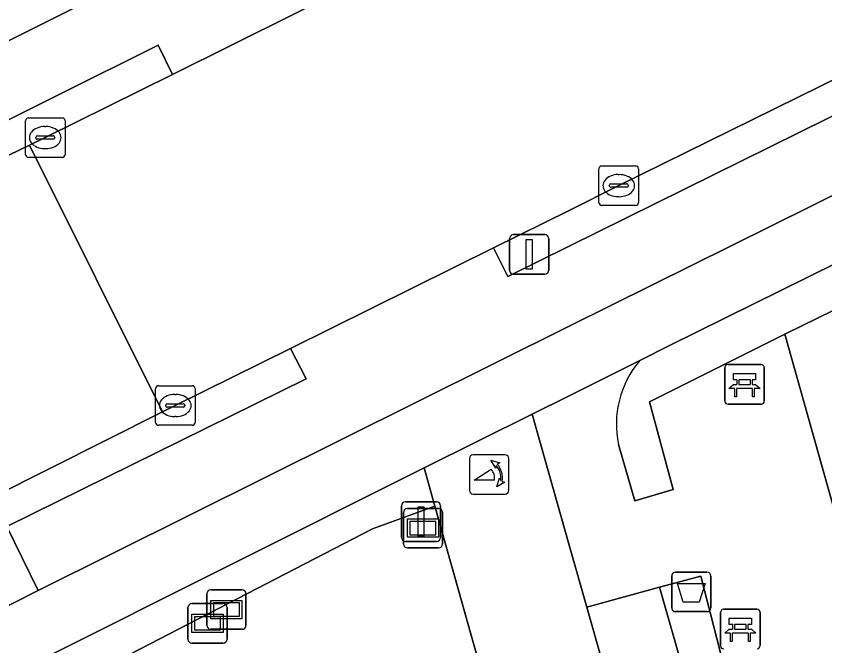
# Model space of a CAD drawing. Extents: x 157320 to 158835, y 386650 to 388491.
# Drawn here: x 157486.01 to 157506.46, y 387588.83 to 387604.77 of the extents above; entities that cross this region are included whole.
import ezdxf

# ---------------------------------------------------------------- set-up
doc = ezdxf.new("R2010")
doc.units = 0
for name, color, linetype in [('IMGEO_Afvalbak', 7, 'Continuous'), ('IMGEO_Bank', 7, 'Continuous'), ('IMGEO_Berm_open', 7, 'Continuous'), ('IMGEO_Fietspad_gesloten', 7, 'Continuous'), ('IMGEO_Fietspad_open', 7, 'Continuous'), ('IMGEO_Groenvoorziening', 7, 'Continuous'), ('IMGEO_Haag', 7, 'Continuous'), ('IMGEO_Hek', 7, 'Continuous'), ('IMGEO_Informatiebord', 7, 'Continuous'), ('IMGEO_Kolk', 7, 'Continuous'), ('IMGEO_Lichtmast', 7, 'Continuous'), ('IMGEO_Poller', 7, 'Continuous'), ('IMGEO_Rijbaan_lokaal_open', 7, 'Continuous'), ('IMGEO_Verkeersbordpaal', 7, 'Continuous'), ('IMGEO_Voetpad_halfverhard', 7, 'Continuous'), ('IMGEO_Voetpad_open', 7, 'Continuous'), ('IMGEO_Wegwijzer', 7, 'Continuous')]:
    doc.layers.add(name, color=color, linetype=linetype)

msp = doc.modelspace()

# ---------------------------------------------------------------- linework, layer by layer
at = {"layer": 'IMGEO_Afvalbak'}
for p, q in [((157502.589, 387589.796), (157502.589, 387590.596)), ((157502.589, 387590.596), (157502.589, 387589.796)), ((157502.689, 387590.696), (157503.479, 387590.696)), ((157503.479, 387590.696), (157502.689, 387590.696)), ((157503.579, 387590.596), (157503.579, 387589.796)), ((157503.579, 387589.796), (157503.579, 387590.596)), ((157503.479, 387589.696), (157502.689, 387589.696)), ((157502.689, 387589.696), (157503.479, 387589.696))]:
    msp.add_line(p, q, dxfattribs=at)
msp.add_lwpolyline([(157502.732, 387590.41), (157503.436, 387590.41), (157503.287, 387589.94), (157502.881, 387589.94), (157502.732, 387590.41)], dxfattribs=at)
for centre, start, end in [((157502.689, 387590.596), 90, 180), ((157502.689, 387590.596), 90, 180), ((157503.479, 387590.596), 0, 90), ((157503.479, 387590.596), 360, 90), ((157502.689, 387589.796), 180, 270), ((157502.689, 387589.796), 180, 270), ((157503.479, 387589.796), 270, 0), ((157503.479, 387589.796), 270, 0)]:
    msp.add_arc(centre, 0.1, start, end, dxfattribs=at)
at = {"layer": 'IMGEO_Bank'}
for p, q in [((157504.007, 387595.948), (157504.848, 387595.948)), ((157504.848, 387595.948), (157504.007, 387595.948)), ((157504.932, 387595.873), (157504.932, 387595.032)), ((157504.932, 387595.032), (157504.932, 387595.873)), ((157503.932, 387595.023), (157503.932, 387595.864)), ((157503.932, 387595.864), (157503.932, 387595.023)), ((157504.241, 387595.454), (157504.241, 387595.56)), ((157504.285, 387595.56), (157504.285, 387595.454)), ((157504.573, 387595.566), (157504.291, 387595.566)), ((157504.579, 387595.454), (157504.579, 387595.56)), ((157504.623, 387595.56), (157504.623, 387595.454)), ((157504.629, 387595.346), (157504.236, 387595.346)), ((157504.291, 387595.448), (157504.573, 387595.448)), ((157504.857, 387594.948), (157504.016, 387594.948)), ((157504.016, 387594.948), (157504.857, 387594.948)), ((157503.9, 387589.756), (157504.741, 387589.756)), ((157504.741, 387589.756), (157503.9, 387589.756)), ((157503.825, 387588.831), (157503.825, 387589.672)), ((157503.825, 387589.672), (157503.825, 387588.831)), ((157504.825, 387589.681), (157504.825, 387588.84)), ((157504.825, 387588.84), (157504.825, 387589.681)), ((157504.134, 387589.262), (157504.134, 387589.368)), ((157504.178, 387589.368), (157504.178, 387589.262)), ((157504.466, 387589.374), (157504.184, 387589.374)), ((157504.472, 387589.262), (157504.472, 387589.368)), ((157504.516, 387589.368), (157504.516, 387589.262)), ((157504.522, 387589.154), (157504.129, 387589.154)), ((157504.184, 387589.256), (157504.466, 387589.256))]:
    msp.add_line(p, q, dxfattribs=at)
for points in [[(157504.235, 387595.566), (157504.149, 387595.566), (157504.149, 387595.727), (157504.712, 387595.727), (157504.712, 387595.566), (157504.629, 387595.566)], [(157504.179, 387595.346), (157504.037, 387595.346), (157504.149, 387595.448), (157504.235, 387595.448)], [(157504.229, 387595.339), (157504.229, 387595.132), (157504.186, 387595.132), (157504.186, 387595.339)], [(157504.629, 387595.448), (157504.712, 387595.448), (157504.824, 387595.346), (157504.685, 387595.346)], [(157504.679, 387595.339), (157504.679, 387595.132), (157504.635, 387595.132), (157504.635, 387595.339)], [(157504.128, 387589.374), (157504.042, 387589.374), (157504.042, 387589.535), (157504.605, 387589.535), (157504.605, 387589.374), (157504.522, 387589.374)], [(157504.072, 387589.154), (157503.93, 387589.154), (157504.042, 387589.256), (157504.128, 387589.256)], [(157504.122, 387589.147), (157504.122, 387588.94), (157504.079, 387588.94), (157504.079, 387589.147)], [(157504.522, 387589.256), (157504.605, 387589.256), (157504.717, 387589.154), (157504.578, 387589.154)], [(157504.572, 387589.147), (157504.572, 387588.94), (157504.528, 387588.94), (157504.528, 387589.147)]]:
    msp.add_lwpolyline(points, dxfattribs=at)
for centre, radius, start, end in [((157504.01, 387595.87), 0.0779, 92.4484, 184.2845), ((157504.01, 387595.87), 0.0779, 92.4484, 184.2845), ((157504.854, 387595.87), 0.0779, 2.4484, 94.2845), ((157504.854, 387595.87), 0.0779, 2.4484, 94.2845), ((157504.234, 387595.559), 0.00671, 2.8957, 87.1043), ((157504.291, 387595.559), 0.00671, 92.8957, 177.1043), ((157504.573, 387595.559), 0.00671, 2.8957, 87.1043), ((157504.63, 387595.559), 0.00671, 92.8957, 177.1043), ((157504.179, 387595.339), 0.00671, 2.8957, 87.1043), ((157504.236, 387595.339), 0.00671, 92.8957, 177.1043), ((157504.234, 387595.455), 0.00671, 272.8957, 357.1043), ((157504.291, 387595.455), 0.00671, 182.8957, 267.1043), ((157504.573, 387595.455), 0.00671, 272.8957, 357.1043), ((157504.63, 387595.455), 0.00671, 182.8957, 267.1043), ((157504.628, 387595.339), 0.00671, 2.8957, 87.1043), ((157504.685, 387595.339), 0.00671, 92.8957, 177.1043), ((157504.01, 387595.026), 0.0779, 182.4484, 274.2845), ((157504.01, 387595.026), 0.0779, 182.4484, 274.2845), ((157504.854, 387595.026), 0.0779, 272.4484, 4.2845), ((157504.854, 387595.026), 0.0779, 272.4484, 4.2845), ((157503.903, 387589.678), 0.0779, 92.4484, 184.2845), ((157503.903, 387589.678), 0.0779, 92.4484, 184.2845), ((157504.747, 387589.678), 0.0779, 2.4484, 94.2845), ((157504.747, 387589.678), 0.0779, 2.4484, 94.2845), ((157504.127, 387589.367), 0.00671, 2.8957, 87.1043), ((157504.184, 387589.367), 0.00671, 92.8957, 177.1043), ((157504.466, 387589.367), 0.00671, 2.8957, 87.1043), ((157504.523, 387589.367), 0.00671, 92.8957, 177.1043), ((157504.072, 387589.147), 0.00671, 2.8957, 87.1043), ((157504.129, 387589.147), 0.00671, 92.8957, 177.1043), ((157504.127, 387589.263), 0.00671, 272.8957, 357.1043), ((157504.184, 387589.263), 0.00671, 182.8957, 267.1043), ((157504.466, 387589.263), 0.00671, 272.8957, 357.1043), ((157504.523, 387589.263), 0.00671, 182.8957, 267.1043), ((157504.521, 387589.147), 0.00671, 2.8957, 87.1043), ((157504.578, 387589.147), 0.00671, 92.8957, 177.1043), ((157503.903, 387588.834), 0.0779, 182.4484, 274.2845), ((157503.903, 387588.834), 0.0779, 182.4484, 274.2845), ((157504.747, 387588.834), 0.0779, 272.4484, 4.2845), ((157504.747, 387588.834), 0.0779, 272.4484, 4.2845)]:
    msp.add_arc(centre, radius, start, end, dxfattribs=at)
at = {"layer": 'IMGEO_Berm_open'}
msp.add_lwpolyline([(157529.042, 387614.221), (157521.536, 387610.5), (157512.562, 387606.067), (157501.251, 387600.479), (157500, 387599.852), (157498.085, 387598.904), (157498.446, 387598.178), (157500, 387598.947), (157513.079, 387605.421), (157521.688, 387609.683), (157550.724, 387624.167)], dxfattribs=at)
for points in [[(157486.746, 387601.692), (157489.962, 387603.288), (157489.602, 387604.03), (157482.017, 387600.249), (157482.357, 387599.577), (157486.348, 387601.503)], [(157493.349, 387595.59), (157492.946, 387596.358), (157490.03, 387594.914), (157489.715, 387594.756), (157485.409, 387592.596), (157485.73, 387591.943), (157485.776, 387591.849)]]:
    msp.add_lwpolyline(points, close=True, dxfattribs=at)
at = {"layer": 'IMGEO_Fietspad_gesloten'}
msp.add_lwpolyline([(157516.971, 387532.064), (157508.785, 387560.294), (157500.443, 387589.806), (157500, 387591.375), (157499.062, 387594.694), (157496.326, 387593.332), (157496.599, 387592.363), (157500, 387580.292), (157505.895, 387559.368), (157514.185, 387530.857)], dxfattribs=at)
at = {"layer": 'IMGEO_Fietspad_open'}
for points in [[(157562.729, 387628.115), (157560.959, 387629.234), (157550.724, 387624.167), (157521.688, 387609.683), (157513.079, 387605.421), (157500, 387598.947), (157498.446, 387598.178), (157498.085, 387598.904), (157492.946, 387596.358), (157493.349, 387595.59), (157485.776, 387591.849), (157486.565, 387590.235), (157500, 387596.925), (157501.066, 387597.456), (157514.23, 387603.984), (157522.473, 387608.072), (157552.115, 387622.822)], [(157482.017, 387600.249), (157489.602, 387604.03), (157489.962, 387603.288), (157494.546, 387605.58), (157494.158, 387606.329), (157497.671, 387608.063), (157496.875, 387609.683), (157493.609, 387608.049), (157481.236, 387601.856)]]:
    msp.add_lwpolyline(points, close=True, dxfattribs=at)
msp.add_lwpolyline([(157485.085, 387589.499), (157485.209, 387589.551), (157486.565, 387590.235), (157485.776, 387591.849), (157485.061, 387591.554), (157484.62, 387591.412), (157483.943, 387591.204)], dxfattribs=at)
at = {"layer": 'IMGEO_Groenvoorziening'}
for points in [[(157501.241, 387593.925), (157501.657, 387592.501), (157502.624, 387592.787), (157502.03, 387595.002), (157505.447, 387596.715), (157515.932, 387601.859), (157517.52, 387602.638), (157517.241, 387602.962), (157516.796, 387603.48), (157515.247, 387602.714), (157502.531, 387596.428), (157501.782, 387596.049)], [(157515.932, 387601.859), (157505.447, 387596.715), (157507.682, 387588.774), (157504.068, 387587.703), (157518.367, 387537.647)], [(157496.599, 387592.363), (157496.326, 387593.332), (157486.55, 387588.433), (157486.447, 387588.381), (157493.242, 387573.566), (157496.641, 387566.105)], [(157514.185, 387530.857), (157505.895, 387559.368), (157500, 387580.292), (157496.599, 387592.363), (157495.024, 387591.79), (157487.185, 387587.738), (157493.832, 387573.936), (157496.966, 387566.387)], [(157496.966, 387566.387), (157493.832, 387573.936), (157487.185, 387587.738), (157495.024, 387591.79), (157496.599, 387592.363)], [(157504.068, 387587.703), (157503.329, 387590.598), (157502.284, 387590.315), (157517.693, 387536.339), (157518.504, 387532.425), (157518.751, 387531.667), (157519.622, 387529.854)]]:
    msp.add_lwpolyline(points, dxfattribs=at)
msp.add_arc((157503.696, 387594.431), 2.507, 139.7868, 191.6335, dxfattribs=at)
at = {"layer": 'IMGEO_Haag'}
for points in [[(157501.241, 387593.925), (157501.657, 387592.501), (157502.624, 387592.787), (157502.03, 387595.002), (157505.447, 387596.715), (157515.932, 387601.859), (157517.52, 387602.638), (157517.241, 387602.962), (157516.796, 387603.48), (157515.247, 387602.714), (157502.531, 387596.428), (157501.782, 387596.049)], [(157487.185, 387587.738), (157495.024, 387591.79), (157496.599, 387592.363), (157496.326, 387593.332), (157486.55, 387588.433), (157486.447, 387588.381), (157493.242, 387573.566), (157496.641, 387566.105)], [(157504.068, 387587.703), (157503.329, 387590.598), (157502.284, 387590.315), (157517.693, 387536.339), (157518.504, 387532.425), (157518.751, 387531.667), (157519.622, 387529.854)]]:
    msp.add_lwpolyline(points, dxfattribs=at)
msp.add_arc((157503.696, 387594.431), 2.507, 139.7868, 191.6335, dxfattribs=at)
at = {"layer": 'IMGEO_Hek'}
msp.add_lwpolyline([(157505.447, 387596.715), (157515.932, 387601.859)], dxfattribs=at)
at = {"layer": 'IMGEO_Informatiebord'}
for p, q in [((157490.833, 387589.349), (157490.833, 387590.149)), ((157490.833, 387590.149), (157490.833, 387589.349)), ((157490.933, 387590.249), (157491.723, 387590.249)), ((157491.723, 387590.249), (157490.933, 387590.249)), ((157491.823, 387590.149), (157491.823, 387589.349)), ((157491.823, 387589.349), (157491.823, 387590.149)), ((157490.354, 387588.999), (157490.354, 387589.799)), ((157490.354, 387589.799), (157490.354, 387588.999)), ((157490.454, 387589.899), (157491.244, 387589.899)), ((157491.244, 387589.899), (157490.454, 387589.899)), ((157491.344, 387589.799), (157491.344, 387588.999)), ((157491.344, 387588.999), (157491.344, 387589.799)), ((157491.723, 387589.249), (157490.933, 387589.249)), ((157490.933, 387589.249), (157491.723, 387589.249)), ((157491.244, 387588.899), (157490.454, 387588.899)), ((157490.454, 387588.899), (157491.244, 387588.899))]:
    msp.add_line(p, q, dxfattribs=at)
for points in [[(157490.934, 387589.981), (157491.722, 387589.981), (157491.722, 387589.517), (157490.934, 387589.517), (157490.934, 387589.981)], [(157490.999, 387589.916), (157490.999, 387589.582), (157491.657, 387589.582), (157491.657, 387589.916), (157490.999, 387589.916)], [(157490.455, 387589.631), (157491.243, 387589.631), (157491.243, 387589.167), (157490.455, 387589.167), (157490.455, 387589.631)], [(157490.52, 387589.566), (157490.52, 387589.232), (157491.178, 387589.232), (157491.178, 387589.566), (157490.52, 387589.566)]]:
    msp.add_lwpolyline(points, dxfattribs=at)
for centre, start, end in [((157490.933, 387590.149), 90, 180), ((157490.933, 387590.149), 90, 180), ((157491.723, 387590.149), 0, 90), ((157491.723, 387590.149), 360, 90), ((157490.454, 387589.799), 90, 180), ((157490.454, 387589.799), 90, 180), ((157491.244, 387589.799), 0, 90), ((157491.244, 387589.799), 360, 90), ((157490.933, 387589.349), 180, 270), ((157490.933, 387589.349), 180, 270), ((157491.723, 387589.349), 270, 0), ((157491.723, 387589.349), 270, 0), ((157490.454, 387588.999), 180, 270), ((157490.454, 387588.999), 180, 270), ((157491.244, 387588.999), 270, 0), ((157491.244, 387588.999), 270, 0)]:
    msp.add_arc(centre, 0.1, start, end, dxfattribs=at)
at = {"layer": 'IMGEO_Kolk'}
for p, q in [((157486.245, 387601.267), (157486.245, 387602.119)), ((157486.32, 387602.193), (157487.172, 387602.193)), ((157487.246, 387602.119), (157487.246, 387601.267)), ((157486.733, 387601.973), (157486.758, 387601.973)), ((157486.504, 387601.687), (157486.504, 387601.699)), ((157486.942, 387601.65), (157486.544, 387601.65)), ((157486.547, 387601.736), (157486.945, 387601.736)), ((157486.988, 387601.699), (157486.988, 387601.687)), ((157486.756, 387601.413), (157486.731, 387601.413)), ((157487.172, 387601.193), (157486.32, 387601.193)), ((157500.75, 387600.052), (157500.75, 387600.904)), ((157500.825, 387600.978), (157501.677, 387600.978)), ((157501.751, 387600.904), (157501.751, 387600.052)), ((157501.238, 387600.758), (157501.263, 387600.758)), ((157501.009, 387600.472), (157501.009, 387600.484)), ((157501.447, 387600.435), (157501.049, 387600.435)), ((157501.052, 387600.521), (157501.45, 387600.521)), ((157501.493, 387600.484), (157501.493, 387600.472)), ((157501.261, 387600.198), (157501.236, 387600.198)), ((157501.677, 387599.978), (157500.825, 387599.978)), ((157489.534, 387594.487), (157489.534, 387595.339)), ((157489.609, 387595.413), (157490.461, 387595.413)), ((157490.535, 387595.339), (157490.535, 387594.487)), ((157490.022, 387595.193), (157490.047, 387595.193)), ((157489.793, 387594.907), (157489.793, 387594.919)), ((157490.231, 387594.87), (157489.833, 387594.87)), ((157489.836, 387594.956), (157490.234, 387594.956)), ((157490.277, 387594.919), (157490.277, 387594.907)), ((157490.045, 387594.633), (157490.02, 387594.633)), ((157490.461, 387594.413), (157489.609, 387594.413))]:
    msp.add_line(p, q, dxfattribs=at)
for points in [[(157486.245, 387601.267), (157486.245, 387602.119)], [(157486.32, 387602.193), (157487.172, 387602.193)], [(157487.246, 387602.119), (157487.246, 387601.267)], [(157487.172, 387601.193), (157486.32, 387601.193)], [(157500.75, 387600.052), (157500.75, 387600.904)], [(157500.825, 387600.978), (157501.677, 387600.978)], [(157501.751, 387600.904), (157501.751, 387600.052)], [(157501.677, 387599.978), (157500.825, 387599.978)], [(157489.534, 387594.487), (157489.534, 387595.339)], [(157489.609, 387595.413), (157490.461, 387595.413)], [(157490.535, 387595.339), (157490.535, 387594.487)], [(157490.461, 387594.413), (157489.609, 387594.413)]]:
    msp.add_lwpolyline(points, dxfattribs=at)
for centre, radius, start, end in [((157486.322, 387602.117), 0.0765, 91.552, 178.448), ((157486.322, 387602.117), 0.0765, 91.552, 178.448), ((157487.17, 387602.117), 0.0765, 1.552, 88.448), ((157487.17, 387602.117), 0.0765, 1.552, 88.448), ((157486.544, 387601.696), 0.0403, 85.8775, 175.7526), ((157486.541, 387601.686), 0.0366, 178.938, 274.7102), ((157486.945, 387601.693), 0.043, 264.8664, 352.4533), ((157486.949, 387601.698), 0.0386, 1.7309, 96.639), ((157486.322, 387601.269), 0.0765, 181.552, 268.448), ((157486.322, 387601.269), 0.0765, 181.552, 268.448), ((157487.17, 387601.269), 0.0765, 271.552, 358.448), ((157487.17, 387601.269), 0.0765, 271.552, 358.448), ((157500.827, 387600.902), 0.0765, 91.552, 178.448), ((157500.827, 387600.902), 0.0765, 91.552, 178.448), ((157501.675, 387600.902), 0.0765, 1.552, 88.448), ((157501.675, 387600.902), 0.0765, 1.552, 88.448), ((157501.049, 387600.481), 0.0403, 85.8775, 175.7526), ((157501.046, 387600.471), 0.0366, 178.938, 274.7102), ((157501.45, 387600.478), 0.043, 264.8664, 352.4533), ((157501.454, 387600.483), 0.0386, 1.7309, 96.639), ((157500.827, 387600.054), 0.0765, 181.552, 268.448), ((157500.827, 387600.054), 0.0765, 181.552, 268.448), ((157501.675, 387600.054), 0.0765, 271.552, 358.448), ((157501.675, 387600.054), 0.0765, 271.552, 358.448), ((157489.611, 387595.337), 0.0765, 91.552, 178.448), ((157489.611, 387595.337), 0.0765, 91.552, 178.448), ((157490.459, 387595.337), 0.0765, 1.552, 88.448), ((157490.459, 387595.337), 0.0765, 1.552, 88.448), ((157489.833, 387594.916), 0.0403, 85.8775, 175.7526), ((157489.83, 387594.906), 0.0366, 178.938, 274.7102), ((157490.234, 387594.913), 0.043, 264.8664, 352.4533), ((157490.238, 387594.918), 0.0386, 1.7309, 96.639), ((157489.611, 387594.489), 0.0765, 181.552, 268.448), ((157489.611, 387594.489), 0.0765, 181.552, 268.448), ((157490.459, 387594.489), 0.0765, 271.552, 358.448), ((157490.459, 387594.489), 0.0765, 271.552, 358.448)]:
    msp.add_arc(centre, radius, start, end, dxfattribs=at)
for centre, major_axis, ratio, start_param, end_param in [((157486.732, 387601.693), (-0.387, 0.002), 0.722429, 4.712389, 7.853982), ((157486.757, 387601.693), (-0.39, 0.002), 0.717154, 1.570796, 4.712389), ((157501.237, 387600.478), (-0.387, 0.002), 0.722429, 4.712389, 7.853982), ((157501.262, 387600.478), (-0.39, 0.002), 0.717154, 1.570796, 4.712389), ((157490.021, 387594.913), (-0.387, 0.002), 0.722429, 4.712389, 7.853982), ((157490.046, 387594.913), (-0.39, 0.002), 0.717154, 1.570796, 4.712389)]:
    msp.add_ellipse(centre, major_axis=major_axis, ratio=ratio, start_param=start_param, end_param=end_param, dxfattribs=at)
at = {"layer": 'IMGEO_Lichtmast'}
for p, q in [((157498.589, 387599.237), (157499.379, 387599.237)), ((157499.379, 387599.237), (157498.589, 387599.237)), ((157498.489, 387598.337), (157498.489, 387599.137)), ((157498.489, 387599.137), (157498.489, 387598.337)), ((157499.479, 387599.137), (157499.479, 387598.337)), ((157499.479, 387598.337), (157499.479, 387599.137)), ((157499.379, 387598.237), (157498.589, 387598.237)), ((157498.589, 387598.237), (157499.379, 387598.237))]:
    msp.add_line(p, q, dxfattribs=at)
msp.add_lwpolyline([(157498.909, 387599.112), (157499.059, 387599.112), (157499.059, 387598.362), (157498.909, 387598.362), (157498.909, 387599.112)], dxfattribs=at)
for centre, start, end in [((157498.589, 387599.137), 90, 180), ((157498.589, 387599.137), 90, 180), ((157499.379, 387599.137), 0, 90), ((157499.379, 387599.137), 360, 90), ((157498.589, 387598.337), 180, 270), ((157498.589, 387598.337), 180, 270), ((157499.379, 387598.337), 270, 0), ((157499.379, 387598.337), 270, 0)]:
    msp.add_arc(centre, 0.1, start, end, dxfattribs=at)
at = {"layer": 'IMGEO_Poller'}
for p, q in [((157498.375, 387593.668), (157497.567, 387593.668)), ((157498.375, 387593.668), (157497.567, 387593.668)), ((157497.473, 387593.573), (157497.473, 387592.766)), ((157497.473, 387593.573), (157497.473, 387592.766)), ((157498.469, 387592.766), (157498.469, 387593.573)), ((157498.469, 387592.766), (157498.469, 387593.573)), ((157497.567, 387592.671), (157498.375, 387592.671)), ((157497.567, 387592.671), (157498.375, 387592.671))]:
    msp.add_line(p, q, dxfattribs=at)
for points in [[(157498.152, 387593.397), (157498.14, 387593.324), (157498.015, 387593.529)], [(157498.015, 387593.529), (157498.246, 387593.463), (157498.175, 387593.431)], [(157498.108, 387593.024), (157497.595, 387593.024), (157498.025, 387593.299)], [(157498.168, 387592.852), (157498.234, 387593.083), (157498.264, 387593.015)], [(157498.3, 387592.988), (157498.372, 387592.977), (157498.168, 387592.852)]]:
    msp.add_lwpolyline(points, dxfattribs=at)
for centre, radius, start, end in [((157497.567, 387593.573), 0.0946, 90, 180), ((157497.567, 387593.573), 0.0946, 90, 180), ((157498.375, 387593.573), 0.0946, 0, 90), ((157498.375, 387593.573), 0.0946, 0, 90), ((157497.794, 387593.084), 0.516, 349.3569, 42.2912), ((157497.78, 387593.074), 0.332, 351.3247, 42.4854), ((157497.794, 387593.084), 0.476, 351.7527, 41.1691), ((157497.567, 387592.766), 0.0946, 180, 270), ((157497.567, 387592.766), 0.0946, 180, 270), ((157498.375, 387592.766), 0.0946, 270, 0), ((157498.375, 387592.766), 0.0946, 270, 0)]:
    msp.add_arc(centre, radius, start, end, dxfattribs=at)
at = {"layer": 'IMGEO_Rijbaan_lokaal_open'}
for points in [[(157523.243, 387619.86), (157521.759, 387619.08), (157517.211, 387616.81), (157507.717, 387612.119), (157506.187, 387611.363), (157500, 387608.298), (157498.034, 387607.324), (157494.546, 387605.58), (157489.962, 387603.288), (157486.746, 387601.692), (157486.348, 387601.503), (157489.715, 387594.756), (157490.03, 387594.914), (157492.946, 387596.358), (157498.085, 387598.904), (157500, 387599.852), (157501.251, 387600.479), (157512.562, 387606.067), (157521.536, 387610.5), (157529.042, 387614.221)], [(157484.465, 387592.13), (157485.409, 387592.596), (157489.715, 387594.756), (157486.348, 387601.503), (157482.357, 387599.577), (157479.422, 387598.161), (157475.734, 387593.15)]]:
    msp.add_lwpolyline(points, dxfattribs=at)
at = {"layer": 'IMGEO_Verkeersbordpaal'}
for p, q in [((157495.854, 387592.474), (157496.644, 387592.474)), ((157496.644, 387592.474), (157495.854, 387592.474)), ((157495.754, 387591.574), (157495.754, 387592.374)), ((157495.754, 387592.374), (157495.754, 387591.574)), ((157496.744, 387592.374), (157496.744, 387591.574)), ((157496.744, 387591.574), (157496.744, 387592.374)), ((157496.644, 387591.474), (157495.854, 387591.474)), ((157495.854, 387591.474), (157496.644, 387591.474))]:
    msp.add_line(p, q, dxfattribs=at)
msp.add_lwpolyline([(157496.174, 387592.349), (157496.324, 387592.349), (157496.324, 387591.599), (157496.174, 387591.599), (157496.174, 387592.349)], dxfattribs=at)
for centre, start, end in [((157495.854, 387592.374), 90, 180), ((157495.854, 387592.374), 90, 180), ((157496.644, 387592.374), 0, 90), ((157496.644, 387592.374), 360, 90), ((157495.854, 387591.574), 180, 270), ((157495.854, 387591.574), 180, 270), ((157496.644, 387591.574), 270, 0), ((157496.644, 387591.574), 270, 0)]:
    msp.add_arc(centre, 0.1, start, end, dxfattribs=at)
at = {"layer": 'IMGEO_Voetpad_halfverhard'}
msp.add_lwpolyline([(157519.622, 387529.854), (157518.751, 387531.667), (157518.504, 387532.425), (157517.693, 387536.339), (157502.284, 387590.315), (157500.443, 387589.806), (157508.785, 387560.294), (157516.971, 387532.064)], dxfattribs=at)
at = {"layer": 'IMGEO_Voetpad_open'}
for points in [[(157480.867, 387601.668), (157481.236, 387601.856), (157493.609, 387608.049)], [(157514.23, 387603.984), (157501.066, 387597.456), (157500, 387596.925), (157486.565, 387590.235), (157485.209, 387589.551), (157485.085, 387589.499), (157485.69, 387588.242), (157485.789, 387588.051), (157485.892, 387588.103), (157486.447, 387588.381), (157486.55, 387588.433), (157496.326, 387593.332), (157499.062, 387594.694), (157500, 387595.162), (157501.782, 387596.049), (157502.531, 387596.428), (157515.247, 387602.714)], [(157501.782, 387596.049), (157500, 387595.162), (157499.062, 387594.694), (157500, 387591.375), (157500.443, 387589.806), (157502.284, 387590.315), (157503.329, 387590.598), (157504.068, 387587.703), (157507.682, 387588.774), (157505.447, 387596.715), (157502.03, 387595.002), (157502.624, 387592.787), (157501.657, 387592.501), (157501.241, 387593.925)]]:
    msp.add_lwpolyline(points, dxfattribs=at)
msp.add_arc((157503.696, 387594.431), 2.507, 139.7868, 191.6335, dxfattribs=at)
at = {"layer": 'IMGEO_Wegwijzer'}
for p, q in [((157495.804, 387591.409), (157495.804, 387592.209)), ((157495.804, 387592.209), (157495.804, 387591.409)), ((157495.904, 387592.309), (157496.694, 387592.309)), ((157496.694, 387592.309), (157495.904, 387592.309)), ((157496.794, 387592.209), (157496.794, 387591.409)), ((157496.794, 387591.409), (157496.794, 387592.209)), ((157496.694, 387591.309), (157495.904, 387591.309)), ((157495.904, 387591.309), (157496.694, 387591.309))]:
    msp.add_line(p, q, dxfattribs=at)
for points in [[(157495.905, 387592.041), (157496.693, 387592.041), (157496.693, 387591.577), (157495.905, 387591.577), (157495.905, 387592.041)], [(157495.97, 387591.976), (157495.97, 387591.642), (157496.628, 387591.642), (157496.628, 387591.976), (157495.97, 387591.976)]]:
    msp.add_lwpolyline(points, dxfattribs=at)
for centre, start, end in [((157495.904, 387592.209), 90, 180), ((157495.904, 387592.209), 90, 180), ((157496.694, 387592.209), 0, 90), ((157496.694, 387592.209), 360, 90), ((157495.904, 387591.409), 180, 270), ((157495.904, 387591.409), 180, 270), ((157496.694, 387591.409), 270, 0), ((157496.694, 387591.409), 270, 0)]:
    msp.add_arc(centre, 0.1, start, end, dxfattribs=at)

doc.saveas('drawing.dxf')
